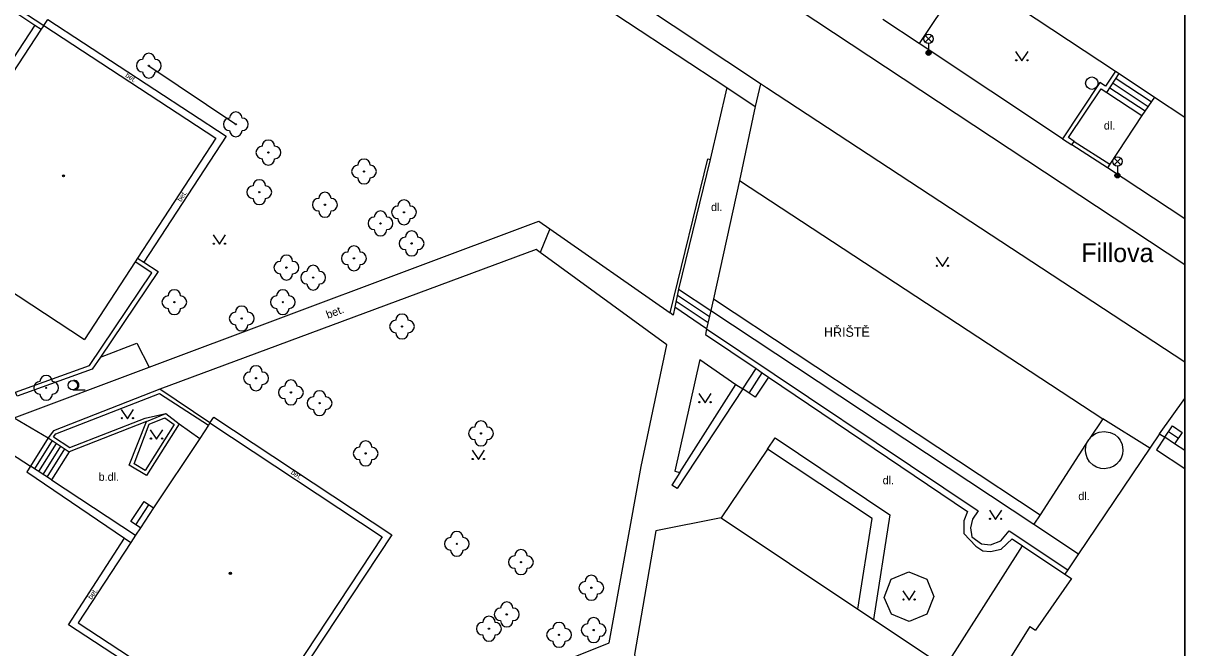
# Model space of a CAD drawing. Extents: x -598233 to -596890, y -1157848 to -1156431.
# Drawn here: x -596983.7 to -596890.5, y -1157222.9 to -1157172.7 of the extents above; entities that cross this region are included whole.
import ezdxf

# ---------------------------------------------------------------- set-up
doc = ezdxf.new("R2010")
doc.units = 0
for name, color, linetype in [('Level 10', 7, 'Continuous'), ('Level 11', 7, 'Continuous'), ('Level 21', 7, 'Continuous'), ('Level 22', 7, 'Continuous'), ('Level 27', 7, 'Continuous'), ('Level 33', 7, 'Continuous'), ('Level 36', 7, 'Continuous'), ('Level 39', 7, 'Continuous'), ('Level 40', 7, 'Continuous'), ('Level 41', 7, 'Continuous'), ('Level 49', 7, 'Continuous'), ('Level 5', 7, 'Continuous'), ('Level 7', 7, 'Continuous'), ('Vrstva 60', 7, 'Continuous'), ('zajmove_uzemi', 7, 'Continuous')]:
    doc.layers.add(name, color=color, linetype=linetype)

msp = doc.modelspace()

# ---------------------------------------------------------------- linework, layer by layer
at = {"layer": 'Level 10'}
for p, q in [((-596926.62, -1157168.1599), (-596890.4624, -1157192.0592)), ((-596892.49, -1157205.6599), (-596890.4624, -1157202.8273)), ((-596890.4624, -1157207.0006), (-596891.28, -1157206.46))]:
    msp.add_line(p, q, dxfattribs=at)
for points in [[(-596927.24, -1157175.76), (-596970.1599, -1157147.18)], [(-596924.53, -1157177.54), (-596927.24, -1157175.76)], [(-596890.4624, -1157199.9061), (-596924.04, -1157177.86), (-596924.53, -1157177.54)], [(-596891.28, -1157206.46), (-596892.07, -1157205.94)]]:
    msp.add_lwpolyline(points, dxfattribs=at)
at = {"layer": 'Level 11'}
msp.add_line((-596890.4624, -1157188.3894), (-596896.67, -1157184.3), dxfattribs=at)
for points in [[(-596971.09, -1157148.95), (-596927.2199, -1157177.85)], [(-596908.9699, -1157170.07), (-596911.78, -1157174.32)], [(-596982.08, -1157172.87), (-596981.75, -1157172.37), (-596967.42, -1157181.74), (-596974.03, -1157191.88)], [(-596911.78, -1157174.32), (-596914.71, -1157172.38)], [(-596982.78, -1157172.83), (-596986.76, -1157178.87), (-596987.3, -1157178.5)], [(-596900.27, -1157181.96), (-596911.78, -1157174.32)], [(-596895.98, -1157177.11), (-596893.15, -1157178.98)], [(-596927.2199, -1157177.85), (-596928.56, -1157183.62)], [(-596927.2199, -1157177.85), (-596924.95, -1157179.37)], [(-596924.53, -1157177.54), (-596924.95, -1157179.37)], [(-596896.4699, -1157177.86), (-596893.65, -1157179.73)], [(-596896.2199, -1157177.49), (-596893.4, -1157179.36)], [(-596896.7199, -1157178.24), (-596893.9, -1157180.1)], [(-596892.9, -1157178.61), (-596893.9, -1157180.1)], [(-596924.95, -1157179.37), (-596926.2199, -1157185.32)], [(-596893.9, -1157180.1), (-596896.4699, -1157184.01)], [(-596896.67, -1157184.3), (-596899.52, -1157182.46)], [(-596899.33, -1157182.17), (-596896.4699, -1157184.01)], [(-596896.4699, -1157184.01), (-596896.67, -1157184.3)], [(-596926.2199, -1157185.32), (-596928.31, -1157194.81)], [(-596926.2199, -1157185.32), (-596897.04, -1157204.4699)], [(-596984.45, -1157204.37), (-596973.61, -1157200.3), (-596942.33, -1157188.57), (-596941.43, -1157189.2)], [(-596941.43, -1157189.2), (-596942.21, -1157191.09)], [(-596941.43, -1157189.2), (-596931.77, -1157195.95)], [(-596942.21, -1157191.09), (-596942.53, -1157190.86), (-596972.76, -1157202.08)], [(-596932.04, -1157198.52), (-596942.21, -1157191.09)], [(-596931.2, -1157194.53), (-596928.63, -1157196.24)], [(-596931.1, -1157194.04), (-596928.52, -1157195.75)], [(-596928.31, -1157194.81), (-596928.52, -1157195.75)], [(-596928.31, -1157194.81), (-596902.08, -1157212.17)], [(-596928.85, -1157197.2199), (-596931.4099, -1157195.5)], [(-596931.31, -1157195.01), (-596928.74, -1157196.73)], [(-596928.52, -1157195.75), (-596928.85, -1157197.2199)], [(-596928.52, -1157195.75), (-596902.57, -1157212.93)], [(-596961.67, -1157232.4699), (-596936.68, -1157222.46), (-596934.1, -1157208.28), (-596932.04, -1157198.52)], [(-596929.4, -1157199.7), (-596931.4, -1157208.67), (-596931, -1157208.76)], [(-596929.4, -1157199.7), (-596926.5, -1157201.69)], [(-596925.95, -1157202.05), (-596924.88, -1157200.43)], [(-596923.89, -1157201.1), (-596924.96, -1157202.73), (-596925.45, -1157202.39), (-596925.95, -1157202.05)], [(-596925.45, -1157202.39), (-596924.38, -1157200.76)], [(-596984.45, -1157204.37), (-596981.7199, -1157205.98)], [(-596971.21, -1157204.85), (-596969.55, -1157206.04)], [(-596968.73, -1157204.79), (-596968.42, -1157204.33), (-596954.14, -1157213.78), (-596964.98, -1157230.23)], [(-596897.04, -1157204.4699), (-596898.15, -1157206.09)], [(-596893.27, -1157206.82), (-596897.04, -1157204.4699)], [(-596892.07, -1157205.94), (-596891.46, -1157205.02), (-596890.67, -1157205.55), (-596891.28, -1157206.46)], [(-596981.7199, -1157205.98), (-596983.14, -1157208.26)], [(-596923.96, -1157206.9099), (-596923.35, -1157206), (-596914.13, -1157212.17), (-596915.45, -1157220.58)], [(-596896.93, -1157205.4699), (-596896.46, -1157205.55), (-596896.09, -1157205.73), (-596895.85, -1157205.94), (-596895.6599, -1157206.18), (-596895.5, -1157206.53), (-596895.43, -1157206.9699), (-596895.4699, -1157207.31), (-596895.57, -1157207.61), (-596895.73, -1157207.87), (-596895.95, -1157208.1), (-596896.1599, -1157208.25), (-596896.49, -1157208.4), (-596896.93, -1157208.4699), (-596897.2, -1157208.45), (-596897.54, -1157208.34), (-596897.82, -1157208.18), (-596898.1, -1157207.92), (-596898.3, -1157207.59), (-596898.4099, -1157207.23), (-596898.44, -1157206.9699), (-596898.4099, -1157206.68), (-596898.35, -1157206.46), (-596898.19, -1157206.15)], [(-596898.19, -1157206.15), (-596897.93, -1157205.85), (-596897.63, -1157205.64), (-596897.33, -1157205.52), (-596896.93, -1157205.4699)], [(-596898.15, -1157206.09), (-596898.19, -1157206.15)], [(-596891.77, -1157205.48), (-596890.9699, -1157206.01)], [(-596985.28, -1157206.87), (-596983.14, -1157208.26)], [(-596982.8, -1157208.48), (-596981.38, -1157206.21)], [(-596982.4699, -1157208.7), (-596981.04, -1157206.43)], [(-596982.13, -1157208.92), (-596980.71, -1157206.6599)], [(-596981.8, -1157209.14), (-596980.37, -1157206.88)], [(-596923.96, -1157206.9099), (-596927.69, -1157212.42)], [(-596916.7, -1157219.75), (-596915.55, -1157212.48), (-596923.96, -1157206.9099)], [(-596898.19, -1157206.15), (-596902.08, -1157212.17)], [(-596980.03, -1157207.1), (-596981.46, -1157209.36)], [(-596974.31, -1157213.2199), (-596975.07, -1157212.7199), (-596974.02, -1157211.11), (-596973.25, -1157211.62)], [(-596974.69, -1157212.9699), (-596973.64, -1157211.37)], [(-596927.69, -1157212.42), (-596932.92, -1157213.46), (-596934.65, -1157223.38), (-596931.53, -1157237.24), (-596926.95, -1157257.06), (-596917.26, -1157255.92), (-596890.4624, -1157252.9263)], [(-596927.69, -1157212.42), (-596916.7, -1157219.75)], [(-596902.08, -1157212.17), (-596902.57, -1157212.93)], [(-596902.57, -1157212.93), (-596898.99, -1157215.3)], [(-596980.09, -1157221.02), (-596975.58, -1157214.06)], [(-596909.71, -1157224.4099), (-596903.48, -1157214.65)], [(-596912.62, -1157216.75), (-596911.18, -1157217.34), (-596910.6, -1157218.74), (-596911.18, -1157220.15), (-596912.6, -1157220.75), (-596914.02, -1157220.15), (-596914.6, -1157218.82), (-596914.03, -1157217.34), (-596912.62, -1157216.75)], [(-596916.7, -1157219.75), (-596915.45, -1157220.58)], [(-596970.88, -1157227.03), (-596980.09, -1157221.02)], [(-596915.45, -1157220.58), (-596909.71, -1157224.4099)]]:
    msp.add_lwpolyline(points, dxfattribs=at)
at = {"layer": 'Level 21'}
msp.add_lwpolyline([(-596977.53, -1157199.5), (-596974.6, -1157198.38), (-596973.61, -1157200.3)], dxfattribs=at)
at = {"layer": 'Level 22'}
for centre in [(-596973.64, -1157176.09), (-596966.65, -1157180.8), (-596964.04, -1157183.07), (-596956.36, -1157184.59), (-596964.77, -1157186.25), (-596959.5, -1157187.26), (-596953.15, -1157187.87), (-596955.04, -1157188.76), (-596952.54, -1157190.37), (-596957.17, -1157191.57), (-596962.59, -1157192.31), (-596960.44, -1157193.12), (-596971.59, -1157195.09), (-596962.88, -1157195.09), (-596966.18, -1157196.4), (-596953.31, -1157197.04), (-596965.03, -1157201.2), (-596981.88, -1157201.97), (-596962.23, -1157202.34), (-596959.93, -1157203.2), (-596946.9699, -1157205.63), (-596956.23, -1157207.24), (-596948.9099, -1157214.5), (-596943.76, -1157215.9699), (-596938.11, -1157218.03), (-596944.9, -1157220.17), (-596946.33, -1157221.32), (-596940.7, -1157221.81), (-596937.92, -1157221.43)]:
    msp.add_circle(centre, 0.05, dxfattribs=at)
for centre, start, end in [((-596973.64, -1157175.59), 0, 180), ((-596974.14, -1157176.09), 90, 270), ((-596973.14, -1157176.09), 270, 90), ((-596973.64, -1157176.59), 180, 0), ((-596966.65, -1157180.3), 0, 180), ((-596967.15, -1157180.8), 90, 270), ((-596966.15, -1157180.8), 270, 90), ((-596966.65, -1157181.3), 180, 0), ((-596964.54, -1157183.07), 90, 270), ((-596964.04, -1157182.57), 0, 180), ((-596963.54, -1157183.07), 270, 90), ((-596964.04, -1157183.57), 180, 0), ((-596956.36, -1157184.09), 0, 180), ((-596956.86, -1157184.59), 90, 270), ((-596955.86, -1157184.59), 270, 90), ((-596964.77, -1157185.75), 0, 180), ((-596956.36, -1157185.09), 180, 0), ((-596965.27, -1157186.25), 90, 270), ((-596964.27, -1157186.25), 270, 90), ((-596959.5, -1157186.76), 0, 180), ((-596964.77, -1157186.75), 180, 0), ((-596960, -1157187.26), 90, 270), ((-596959, -1157187.26), 270, 90), ((-596953.65, -1157187.87), 90, 270), ((-596953.15, -1157187.37), 0, 180), ((-596952.65, -1157187.87), 270, 90), ((-596959.5, -1157187.76), 180, 0), ((-596955.54, -1157188.76), 90, 270), ((-596955.04, -1157188.26), 0, 180), ((-596954.54, -1157188.76), 270, 90), ((-596953.15, -1157188.37), 180, 0), ((-596955.04, -1157189.26), 180, 0), ((-596953.04, -1157190.37), 90, 270), ((-596952.54, -1157189.87), 0, 180), ((-596952.04, -1157190.37), 270, 90), ((-596957.67, -1157191.57), 90, 270), ((-596957.17, -1157191.07), 0, 180), ((-596956.67, -1157191.57), 270, 90), ((-596952.54, -1157190.87), 180, 0), ((-596963.09, -1157192.31), 90, 270), ((-596962.59, -1157191.81), 0, 180), ((-596962.09, -1157192.31), 270, 90), ((-596960.44, -1157192.62), 0, 180), ((-596957.17, -1157192.07), 180, 0), ((-596962.59, -1157192.81), 180, 0), ((-596960.94, -1157193.12), 90, 270), ((-596959.94, -1157193.12), 270, 90), ((-596960.44, -1157193.62), 180, 0), ((-596972.09, -1157195.09), 90, 270), ((-596971.59, -1157194.59), 0, 180), ((-596971.09, -1157195.09), 270, 90), ((-596963.38, -1157195.09), 90, 270), ((-596962.88, -1157194.59), 0, 180), ((-596962.38, -1157195.09), 270, 90), ((-596971.59, -1157195.59), 180, 0), ((-596966.18, -1157195.9), 0, 180), ((-596962.88, -1157195.59), 180, 0), ((-596966.68, -1157196.4), 90, 270), ((-596965.68, -1157196.4), 270, 90), ((-596953.81, -1157197.04), 90, 270), ((-596953.31, -1157196.54), 0, 180), ((-596952.81, -1157197.04), 270, 90), ((-596966.18, -1157196.9), 180, 0), ((-596953.31, -1157197.54), 180, 0), ((-596965.03, -1157200.7), 0, 180), ((-596982.38, -1157201.97), 90, 270), ((-596981.88, -1157201.47), 0, 180), ((-596981.38, -1157201.97), 270, 90), ((-596965.53, -1157201.2), 90, 270), ((-596964.53, -1157201.2), 270, 90), ((-596962.23, -1157201.84), 0, 180), ((-596965.03, -1157201.7), 180, 0), ((-596962.73, -1157202.34), 90, 270), ((-596961.73, -1157202.34), 270, 90), ((-596959.93, -1157202.7), 0, 180), ((-596981.88, -1157202.47), 180, 0), ((-596962.23, -1157202.84), 180, 0), ((-596960.43, -1157203.2), 90, 270), ((-596959.43, -1157203.2), 270, 90), ((-596959.93, -1157203.7), 180, 0), ((-596947.4699, -1157205.63), 90, 270), ((-596946.9699, -1157205.13), 0, 180), ((-596946.4699, -1157205.63), 270, 90), ((-596946.9699, -1157206.13), 180, 0), ((-596956.73, -1157207.24), 90, 270), ((-596956.23, -1157206.74), 0, 180), ((-596955.73, -1157207.24), 270, 90), ((-596956.23, -1157207.74), 180, 0), ((-596948.9099, -1157214), 0, 180), ((-596949.4099, -1157214.5), 90, 270), ((-596948.4099, -1157214.5), 270, 90), ((-596948.9099, -1157215), 180, 0), ((-596943.76, -1157215.4699), 0, 180), ((-596944.26, -1157215.9699), 90, 270), ((-596943.26, -1157215.9699), 270, 90), ((-596943.76, -1157216.4699), 180, 0), ((-596938.11, -1157217.53), 0, 180), ((-596938.61, -1157218.03), 90, 270), ((-596937.61, -1157218.03), 270, 90), ((-596944.9, -1157219.67), 0, 180), ((-596938.11, -1157218.53), 180, 0), ((-596945.4, -1157220.17), 90, 270), ((-596944.4, -1157220.17), 270, 90), ((-596946.83, -1157221.32), 90, 270), ((-596946.33, -1157220.82), 0, 180), ((-596945.83, -1157221.32), 270, 90), ((-596944.9, -1157220.67), 180, 0), ((-596940.7, -1157221.31), 0, 180), ((-596938.42, -1157221.43), 90, 270), ((-596937.92, -1157220.93), 0, 180), ((-596937.42, -1157221.43), 270, 90), ((-596946.33, -1157221.82), 180, 0), ((-596941.2, -1157221.81), 90, 270), ((-596940.2, -1157221.81), 270, 90), ((-596937.92, -1157221.93), 180, 0), ((-596940.7, -1157222.31), 180, 0)]:
    msp.add_arc(centre, 0.5, start, end, dxfattribs=at)
at = {"layer": 'Level 27'}
msp.add_circle((-596897.92, -1157177.5), 0.5, dxfattribs=at)
at = {"layer": 'Level 33'}
for p, q in [((-596911.295, -1157174.2), (-596910.765, -1157173.67)), ((-596911.295, -1157173.67), (-596910.765, -1157174.2)), ((-596911.03, -1157174.31), (-596911.03, -1157175.06)), ((-596896.135, -1157184.0499), (-596895.605, -1157183.5199)), ((-596896.135, -1157183.5199), (-596895.605, -1157184.0499)), ((-596895.87, -1157184.1599), (-596895.87, -1157184.9099))]:
    msp.add_line(p, q, dxfattribs=at)
for centre, radius in [((-596911.03, -1157173.935), 0.375), ((-596911.03, -1157175.06), 0.2), ((-596911.03, -1157175.06), 0.1445), ((-596911.03, -1157175.06), 0.0876), ((-596895.87, -1157183.7849), 0.375), ((-596895.87, -1157184.9099), 0.2), ((-596895.87, -1157184.9099), 0.1445), ((-596895.87, -1157184.9099), 0.0876)]:
    msp.add_circle(centre, radius, dxfattribs=at)
at = {"layer": 'Level 36'}
msp.add_line((-596979.75, -1157202.135), (-596978.75, -1157202.135), dxfattribs=at)
for points in [[(-596904.04, -1157174.96), (-596903.54, -1157175.71), (-596903.04, -1157174.96)], [(-596968.47, -1157189.69), (-596967.97, -1157190.44), (-596967.47, -1157189.69)], [(-596910.42, -1157191.4699), (-596909.92, -1157192.2199), (-596909.42, -1157191.4699)], [(-596929.48, -1157202.42), (-596928.98, -1157203.17), (-596928.48, -1157202.42)], [(-596975.86, -1157203.71), (-596975.36, -1157204.46), (-596974.86, -1157203.71)], [(-596973.52, -1157205.35), (-596973.02, -1157206.1), (-596972.52, -1157205.35)], [(-596947.68, -1157206.99), (-596947.18, -1157207.74), (-596946.68, -1157206.99)], [(-596906.15, -1157211.79), (-596905.65, -1157212.54), (-596905.15, -1157211.79)], [(-596913.1, -1157218.27), (-596912.6, -1157219.02), (-596912.1, -1157218.27)]]:
    msp.add_lwpolyline(points, dxfattribs=at)
for centre, radius in [((-596903.9902, -1157175.6598), 0.05), ((-596903.0908, -1157175.6598), 0.05), ((-596968.4202, -1157190.3898), 0.05), ((-596967.5208, -1157190.3898), 0.05), ((-596910.3702, -1157192.1697), 0.05), ((-596909.4708, -1157192.1697), 0.05), ((-596979.75, -1157201.7596), 0.375), ((-596929.4302, -1157203.1198), 0.05), ((-596928.5308, -1157203.1198), 0.05), ((-596975.8102, -1157204.4098), 0.05), ((-596974.9108, -1157204.4098), 0.05), ((-596973.4702, -1157206.0498), 0.05), ((-596972.5708, -1157206.0498), 0.05), ((-596947.6302, -1157207.6898), 0.05), ((-596946.7308, -1157207.6898), 0.05), ((-596906.1002, -1157212.4898), 0.05), ((-596905.2008, -1157212.4898), 0.05), ((-596913.0502, -1157218.9698), 0.05), ((-596912.1508, -1157218.9698), 0.05)]:
    msp.add_circle(centre, radius, dxfattribs=at)
msp.add_arc((-596979.625, -1157201.7596), 0.375, 260.405931, 99.594069, dxfattribs=at)
at = {"layer": 'Level 39'}
for centre, radius in [((-596980.49, -1157184.94), 0.09), ((-596980.49, -1157184.94), 0.0398), ((-596967.09, -1157216.87), 0.09), ((-596967.09, -1157216.87), 0.0398)]:
    msp.add_circle(centre, radius, dxfattribs=at)
at = {"layer": 'Level 5'}
for p, q in [((-596892.9, -1157178.61), (-596890.4624, -1157180.2193)), ((-596892.73, -1157206.94), (-596890.4624, -1157208.439))]:
    msp.add_line(p, q, dxfattribs=at)
for points in [[(-596904.9099, -1157170.65), (-596896.02, -1157176.54)], [(-596982.27, -1157173.1599), (-596986.46, -1157179.5)], [(-596982.08, -1157172.87), (-596982.27, -1157173.1599)], [(-596982.08, -1157172.87), (-596968.25, -1157181.9099)], [(-596896.02, -1157176.54), (-596895.73, -1157176.73)], [(-596895.73, -1157176.73), (-596892.9, -1157178.61)], [(-596968.25, -1157181.9099), (-596974.54, -1157191.55)], [(-596992.7, -1157188.95), (-596978.8, -1157198.08)], [(-596974.73, -1157191.84), (-596978.8, -1157198.08)], [(-596974.54, -1157191.55), (-596974.73, -1157191.84)], [(-596968.86, -1157204.98), (-596969.55, -1157206.04)], [(-596968.73, -1157204.79), (-596968.86, -1157204.98)], [(-596968.73, -1157204.79), (-596954.9, -1157213.94)], [(-596969.55, -1157206.04), (-596973.25, -1157211.62)], [(-596892.49, -1157205.6599), (-596893.27, -1157206.82)], [(-596892.07, -1157205.94), (-596892.73, -1157206.94)], [(-596892.49, -1157205.6599), (-596892.07, -1157205.94)], [(-596893.27, -1157206.82), (-596898.99, -1157215.3)], [(-596973.25, -1157211.62), (-596974.31, -1157213.2199)], [(-596974.31, -1157213.2199), (-596974.7, -1157213.8)], [(-596975.08, -1157214.4), (-596979.32, -1157220.86)], [(-596974.7, -1157213.8), (-596975.08, -1157214.4)], [(-596954.9, -1157213.94), (-596965.44, -1157229.93)], [(-596898.99, -1157215.3), (-596899.86, -1157216.6)], [(-596899.56, -1157217.29), (-596902.45, -1157221.43)], [(-596899.86, -1157216.6), (-596900.08, -1157216.93)], [(-596900.08, -1157216.93), (-596899.56, -1157217.29)], [(-596979.32, -1157220.86), (-596970.2199, -1157226.81)], [(-596902.89, -1157221.14), (-596906.13, -1157226.33)], [(-596902.89, -1157221.14), (-596902.45, -1157221.43)]]:
    msp.add_lwpolyline(points, dxfattribs=at)
at = {"layer": 'Level 7'}
for points in [[(-596992.42, -1157175.38), (-596988.13, -1157168.9099), (-596982.08, -1157172.87)], [(-596991.43, -1157176.05), (-596992.13, -1157175.58), (-596988.03, -1157169.39), (-596987.34, -1157169.84), (-596984.23, -1157171.88), (-596982.78, -1157172.83), (-596982.27, -1157173.1599)], [(-596973.64, -1157176.09), (-596966.65, -1157180.8)], [(-596896.02, -1157176.54), (-596896.82, -1157177.75), (-596897.28, -1157177.45), (-596900.27, -1157181.96)], [(-596896.7199, -1157178.24), (-596895.73, -1157176.73)], [(-596899.33, -1157182.17), (-596899.79, -1157181.86), (-596897.18, -1157177.94), (-596896.7199, -1157178.24)], [(-596900.27, -1157181.96), (-596899.52, -1157182.46)], [(-596899.52, -1157182.46), (-596899.33, -1157182.17)], [(-596931.77, -1157195.95), (-596928.76, -1157183.58), (-596928.56, -1157183.62)], [(-596928.56, -1157183.62), (-596931.1, -1157194.04)], [(-596984.34, -1157202.31), (-596978.4099, -1157200.18), (-596973.39, -1157192.7199), (-596974.73, -1157191.84)], [(-596974.03, -1157191.88), (-596972.9, -1157192.62), (-596977.53, -1157199.5), (-596978.19, -1157200.48), (-596984.2199, -1157202.64), (-596984.34, -1157202.31)], [(-596974.54, -1157191.55), (-596974.03, -1157191.88)], [(-596931.1, -1157194.04), (-596931.4099, -1157195.5)], [(-596931.4099, -1157195.5), (-596931.54, -1157196.12)], [(-596931.54, -1157196.12), (-596931.77, -1157195.95)], [(-596928.85, -1157197.2199), (-596928.95, -1157197.68), (-596924.88, -1157200.43)], [(-596928.85, -1157197.2199), (-596907.06, -1157211.84), (-596907.5, -1157212.52), (-596907.67, -1157213.2199), (-596907.55, -1157213.95), (-596906.78, -1157214.49), (-596906.07, -1157214.57), (-596905.2199, -1157214.25), (-596904.57, -1157213.45), (-596899.86, -1157216.6)], [(-596924.88, -1157200.43), (-596924.38, -1157200.77), (-596923.89, -1157201.1)], [(-596923.89, -1157201.1), (-596907.92, -1157211.9099), (-596908.2, -1157212.65), (-596908.21, -1157213.67), (-596907.24, -1157214.7), (-596906.67, -1157215.07), (-596906.06, -1157215.13), (-596905.21, -1157214.92), (-596904.31, -1157214.09), (-596903.48, -1157214.65)], [(-596972.76, -1157202.08), (-596981.28, -1157205.42), (-596981.7199, -1157205.98)], [(-596968.73, -1157204.79), (-596972.76, -1157202.08)], [(-596925.95, -1157202.05), (-596931.2199, -1157210.06), (-596931.65, -1157209.78)], [(-596931, -1157208.76), (-596926.5, -1157201.69)], [(-596926.5, -1157201.69), (-596925.95, -1157202.05)], [(-596981.29, -1157205.9099), (-596981.1, -1157205.6599), (-596972.79, -1157202.42), (-596968.86, -1157204.98)], [(-596981.29, -1157205.9099), (-596979.99, -1157206.77), (-596973.94, -1157204.4), (-596972.27, -1157204.03)], [(-596973.83, -1157204.67), (-596972.27, -1157204.03)], [(-596972.27, -1157204.03), (-596971.21, -1157204.85)], [(-596973.83, -1157204.67), (-596980.03, -1157207.1)], [(-596971.21, -1157204.85), (-596973.83, -1157209.02), (-596975.21, -1157208.19), (-596973.83, -1157204.67)], [(-596973.6, -1157204.9), (-596972.35, -1157204.38), (-596971.61, -1157204.92), (-596973.93, -1157208.61), (-596974.81, -1157208.08), (-596973.6, -1157204.9)], [(-596981.7199, -1157205.98), (-596980.03, -1157207.1)], [(-596983.14, -1157208.26), (-596983.44, -1157208.7199), (-596975.58, -1157214.06)], [(-596981.46, -1157209.36), (-596983.14, -1157208.26)], [(-596931, -1157208.76), (-596931.65, -1157209.78)], [(-596981.46, -1157209.36), (-596974.7, -1157213.8)], [(-596975.58, -1157214.06), (-596975.08, -1157214.4)], [(-596903.48, -1157214.65), (-596900.08, -1157216.93)]]:
    msp.add_lwpolyline(points, dxfattribs=at)
at = {"layer": 'Vrstva 60'}
msp.add_lwpolyline([(-596890.4624, -1157848.4611), (-596890.4624, -1156430.8558)], dxfattribs=at)
at = {"layer": 'zajmove_uzemi'}
msp.add_lwpolyline([(-598232.8901, -1156430.8558), (-596890.4624, -1156430.8558), (-596890.4624, -1157848.4611), (-598232.8901, -1157848.4611)], close=True, dxfattribs=at)

# ---------------------------------------------------------------- texts
at = {"layer": 'Level 40'}
for height, rotation, p in [(0.4, 326.660683, (-596975.56, -1157176.96)), (0.4, 56.68713, (-596971.06, -1157187.06)), (0.65, 21, (-596959.26, -1157196.43)), (0.4, 326.504815, (-596962.27, -1157208.86)), (0.4, 57.057226, (-596978.23, -1157219.01))]:
    msp.add_text('bet.', height=height, rotation=rotation, dxfattribs=at).set_placement(p)
for s, p in [('dl.', (-596896.96, -1157181.2199)), ('dl.', (-596928.5, -1157187.77)), ('b.dl.', (-596977.67, -1157209.44)), ('dl.', (-596914.7199, -1157209.7199)), ('dl.', (-596899.01, -1157210.99))]:
    msp.add_text(s, height=0.65, dxfattribs=at).set_placement(p)
at = {"layer": 'Level 41'}
msp.add_text('HŘIŠTĚ', height=0.75, dxfattribs=at).set_placement((-596919.43, -1157197.87))
at = {"layer": 'Level 49'}
msp.add_text('Fillova', height=1.5, dxfattribs=at).set_placement((-596898.77, -1157191.87))

doc.saveas('drawing.dxf')
